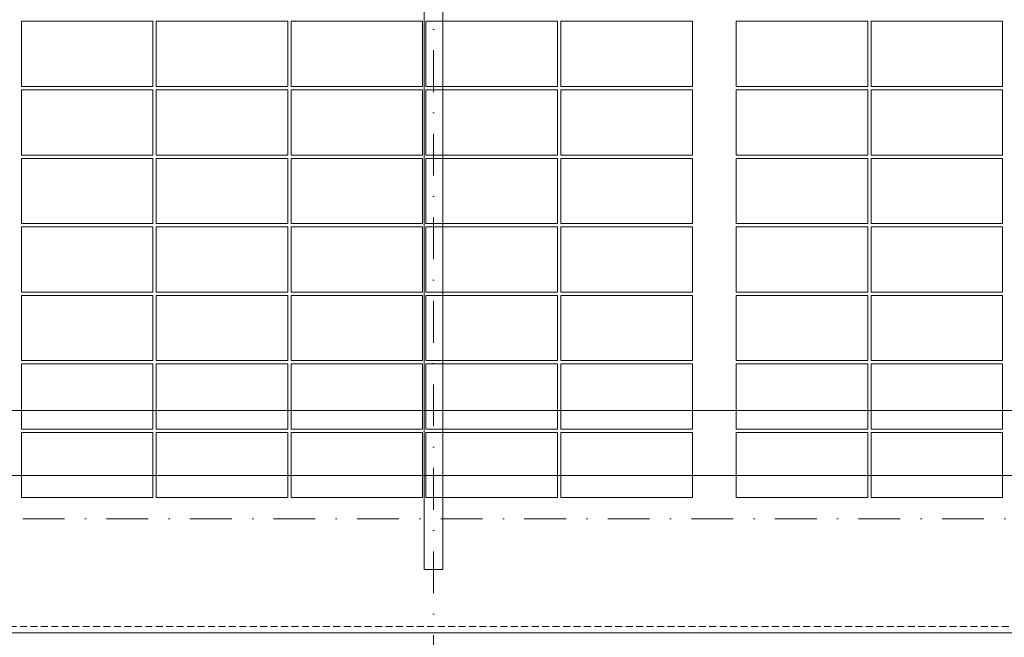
# Model space of a CAD drawing. Header units: millimetres. Extents: x -1695604 to 5289369, y -1488057 to 2187451.
# Tile 528 of 656: x 338225 to 347205, y 148920 to 154555. Entities that reach past the tile are written whole.
import ezdxf
from ezdxf import colors
from ezdxf.entities.mleader import LeaderData, LeaderLine
from ezdxf.math import Vec2, Vec3

# ---------------------------------------------------------------- set-up
doc = ezdxf.new("R2010")
doc.units = ezdxf.units.MM
for name, pattern in [('CENTERX2', [101.6, 63.5, -12.7, 12.7, -12.7]), ('DASHDOT', [25.4, 12.7, -6.35, 0, -6.35]), ('DASHED', [19.05, 12.7, -6.35]), ('HIDDEN', [9.525, 6.35, -3.175])]:
    doc.linetypes.add(name, pattern=pattern)
doc.layers.get('Defpoints').update_dxf_attribs({"color": 8})
for name, color, linetype, lineweight in [('A99_FVE', 30, 'Continuous', 5), ('A99_N_kce-pod', 7, 'DASHED', 20), ('A99_N_koty-200', 5, 'Continuous', 5), ('A99_N_koty-200 @ 1', 5, 'Continuous', 5), ('A99_N_koty-200 @ 10', 5, 'Continuous', 5), ('A99_N_koty-200 @ 100', 5, 'Continuous', 5), ('A99_N_koty-200 @ 200', 5, 'Continuous', 5), ('A99_N_koty-200 @ 250 (1)', 5, 'Continuous', 5), ('A99_N_koty-200 @ 250 (2)', 5, 'Continuous', 5), ('A99_N_koty-200 @ 400', 5, 'Continuous', 5), ('A99_N_txt-popis-50 @ 200', 240, 'Continuous', 9), ('A99_S_kce-pohl', 7, 'Continuous', 5), ('A99_S_osy', 1, 'CENTERX2', 5)]:
    doc.layers.add(name, color=color, linetype=linetype, lineweight=lineweight)
doc.styles.add('A99_kota', font='isocpeur.ttf', dxfattribs={"height": 2})
doc.styles.add('A99_popis', font='isocpeur.ttf')
doc.dimstyles.new('A99_kota_200 new', dxfattribs={"dimscale": 200, "dimtxt": 2, "dimasz": 1.2, "dimexe": 0.5, "dimexo": 1.5, "dimgap": 0.3, "dimtad": 1, "dimdec": 0, "dimzin": 3, "dimdsep": 46, "dimtxsty": 'A99_kota', "dimblk": 'ARCHTICK', "dimcen": 2.5, "dimazin": 2, "dimtfac": 0.75, "dimtdec": 0, "dimtmove": 2, "dimatfit": 0, "dimfxl": 0, "dimtolj": 1, "dimtzin": 0, "dimlwd": 5, "dimlwe": 5, "dimarcsym": 0})

# ---------------------------------------------------------------- blocks, each defined once
blk = doc.blocks.new('_ArchTick')
at = {"color": 0, "linetype": 'ByBlock', "const_width": 0.15}
blk.add_lwpolyline([(-0.5, -0.5), (0.5, 0.5)], dxfattribs=at)
blk = doc.blocks.new('*D4632')
at = {"layer": 'A99_N_koty-200', "color": 0, "linetype": 'Continuous', "lineweight": 5, "ltscale": 10, "transparency": 16777216}
for p, q in [((342000, 146925), (342000, 146475)), ((354000, 146925), (354000, 146475)), ((354000, 146525), (342000, 146525))]:
    blk.add_line(p, q, dxfattribs=at)
at = {"layer": 'Defpoints', "color": 0, "linetype": 'Continuous', "lineweight": 18, "ltscale": 10, "transparency": 16777216}
for p in [(342000, 149400), (354000, 149400), (342000, 146525)]:
    blk.add_point(p, dxfattribs=at)
at = {"layer": 'A99_N_koty-200', "color": 0, "linetype": 'Continuous', "lineweight": 5, "ltscale": 10, "transparency": 16777216, "xscale": 120, "yscale": 120, "zscale": 120, "rotation": 180}
blk.add_blockref('_ArchTick', (342000, 146525), dxfattribs=at)
at = {"layer": 'A99_N_koty-200', "color": 0, "linetype": 'Continuous', "lineweight": 5, "ltscale": 10, "transparency": 16777216, "xscale": 120, "yscale": 120, "zscale": 120}
blk.add_blockref('_ArchTick', (354000, 146525), dxfattribs=at)
at = {"layer": 'A99_N_koty-200', "color": 0, "linetype": 'Continuous', "ltscale": 10, "transparency": 16777216, "insert": (348000, 146655), "char_height": 200, "attachment_point": 5, "style": 'A99_kota'}
blk.add_mtext('\\A1;12000', dxfattribs=at)
blk = doc.blocks.new('*D4633')
at = {"layer": 'A99_N_koty-200', "color": 0, "linetype": 'Continuous', "lineweight": 5, "ltscale": 10, "transparency": 16777216}
for p, q in [((342000, 147325), (342000, 146425)), ((354000, 147325), (354000, 146425)), ((354000, 146525), (342000, 146525))]:
    blk.add_line(p, q, dxfattribs=at)
at = {"layer": 'Defpoints', "color": 0, "linetype": 'Continuous', "lineweight": 18, "ltscale": 10, "transparency": 16777216}
for p in [(342000, 149400), (354000, 149400), (342000, 146525)]:
    blk.add_point(p, dxfattribs=at)
at = {"layer": 'A99_N_koty-200', "color": 0, "linetype": 'Continuous', "lineweight": 5, "ltscale": 10, "transparency": 16777216, "xscale": 240, "yscale": 240, "zscale": 240, "rotation": 180}
blk.add_blockref('_ArchTick', (342000, 146525), dxfattribs=at)
at = {"layer": 'A99_N_koty-200', "color": 0, "linetype": 'Continuous', "lineweight": 5, "ltscale": 10, "transparency": 16777216, "xscale": 240, "yscale": 240, "zscale": 240}
blk.add_blockref('_ArchTick', (354000, 146525), dxfattribs=at)
at = {"layer": 'A99_N_koty-200', "color": 0, "linetype": 'Continuous', "ltscale": 10, "transparency": 16777216, "insert": (348000, 146785), "char_height": 400, "attachment_point": 5, "style": 'A99_kota'}
blk.add_mtext('\\A1;12000', dxfattribs=at)
blk = doc.blocks.new('*D4634')
at = {"layer": 'A99_N_koty-200', "color": 0, "linetype": 'Continuous', "lineweight": 5, "ltscale": 10, "transparency": 16777216}
for p, q in [((342000, 146529), (342000, 146524.5)), ((354000, 146525), (342000, 146525)), ((354000, 146529), (354000, 146524.5))]:
    blk.add_line(p, q, dxfattribs=at)
at = {"layer": 'Defpoints', "color": 0, "linetype": 'Continuous', "lineweight": 18, "ltscale": 10, "transparency": 16777216}
for p in [(342000, 149400), (354000, 149400), (342000, 146525)]:
    blk.add_point(p, dxfattribs=at)
at = {"layer": 'A99_N_koty-200', "color": 0, "linetype": 'Continuous', "lineweight": 5, "ltscale": 10, "transparency": 16777216, "xscale": 1.2, "yscale": 1.2, "zscale": 1.2, "rotation": 180}
blk.add_blockref('_ArchTick', (342000, 146525), dxfattribs=at)
at = {"layer": 'A99_N_koty-200', "color": 0, "linetype": 'Continuous', "lineweight": 5, "ltscale": 10, "transparency": 16777216, "xscale": 1.2, "yscale": 1.2, "zscale": 1.2}
blk.add_blockref('_ArchTick', (354000, 146525), dxfattribs=at)
at = {"layer": 'A99_N_koty-200', "color": 0, "linetype": 'Continuous', "ltscale": 10, "transparency": 16777216, "insert": (348000, 146526.3), "char_height": 2, "attachment_point": 5, "style": 'A99_kota'}
blk.add_mtext('\\A1;12000', dxfattribs=at)
blk = doc.blocks.new('*D4635')
at = {"layer": 'A99_N_koty-200', "color": 0, "linetype": 'Continuous', "lineweight": 5, "ltscale": 10, "transparency": 16777216}
for p, q in [((342000, 148125), (342000, 146325)), ((354000, 148125), (354000, 146325)), ((354000, 146525), (342000, 146525))]:
    blk.add_line(p, q, dxfattribs=at)
at = {"layer": 'Defpoints', "color": 0, "linetype": 'Continuous', "lineweight": 18, "ltscale": 10, "transparency": 16777216}
for p in [(342000, 149400), (354000, 149400), (342000, 146525)]:
    blk.add_point(p, dxfattribs=at)
at = {"layer": 'A99_N_koty-200', "color": 0, "linetype": 'Continuous', "lineweight": 5, "ltscale": 10, "transparency": 16777216, "xscale": 480, "yscale": 480, "zscale": 480, "rotation": 180}
blk.add_blockref('_ArchTick', (342000, 146525), dxfattribs=at)
at = {"layer": 'A99_N_koty-200', "color": 0, "linetype": 'Continuous', "lineweight": 5, "ltscale": 10, "transparency": 16777216, "xscale": 480, "yscale": 480, "zscale": 480}
blk.add_blockref('_ArchTick', (354000, 146525), dxfattribs=at)
at = {"layer": 'A99_N_koty-200', "color": 0, "linetype": 'Continuous', "ltscale": 10, "transparency": 16777216, "insert": (348000, 147045), "char_height": 800, "attachment_point": 5, "style": 'A99_kota'}
blk.add_mtext('\\A1;12000', dxfattribs=at)
blk = doc.blocks.new('*D4636')
at = {"layer": 'A99_N_koty-200', "color": 0, "linetype": 'Continuous', "lineweight": 5, "ltscale": 10, "transparency": 16777216}
for p, q in [((342000, 146565), (342000, 146520)), ((354000, 146565), (354000, 146520)), ((354000, 146525), (342000, 146525))]:
    blk.add_line(p, q, dxfattribs=at)
at = {"layer": 'Defpoints', "color": 0, "linetype": 'Continuous', "lineweight": 18, "ltscale": 10, "transparency": 16777216}
for p in [(342000, 149400), (354000, 149400), (342000, 146525)]:
    blk.add_point(p, dxfattribs=at)
at = {"layer": 'A99_N_koty-200', "color": 0, "linetype": 'Continuous', "lineweight": 5, "ltscale": 10, "transparency": 16777216, "xscale": 12, "yscale": 12, "zscale": 12, "rotation": 180}
blk.add_blockref('_ArchTick', (342000, 146525), dxfattribs=at)
at = {"layer": 'A99_N_koty-200', "color": 0, "linetype": 'Continuous', "lineweight": 5, "ltscale": 10, "transparency": 16777216, "xscale": 12, "yscale": 12, "zscale": 12}
blk.add_blockref('_ArchTick', (354000, 146525), dxfattribs=at)
at = {"layer": 'A99_N_koty-200', "color": 0, "linetype": 'Continuous', "ltscale": 10, "transparency": 16777216, "insert": (348000, 146538), "char_height": 20, "attachment_point": 5, "style": 'A99_kota'}
blk.add_mtext('\\A1;12000', dxfattribs=at)
blk = doc.blocks.new('*D4637')
at = {"layer": 'A99_N_koty-200', "color": 0, "linetype": 'Continuous', "lineweight": 5, "ltscale": 10, "transparency": 16777216}
for p, q in [((342000, 147525), (342000, 146400)), ((354000, 147525), (354000, 146400)), ((354000, 146525), (342000, 146525))]:
    blk.add_line(p, q, dxfattribs=at)
at = {"layer": 'Defpoints', "color": 0, "linetype": 'Continuous', "lineweight": 18, "ltscale": 10, "transparency": 16777216}
for p in [(342000, 149400), (354000, 149400), (342000, 146525)]:
    blk.add_point(p, dxfattribs=at)
at = {"layer": 'A99_N_koty-200', "color": 0, "linetype": 'Continuous', "lineweight": 5, "ltscale": 10, "transparency": 16777216, "xscale": 300, "yscale": 300, "zscale": 300, "rotation": 180}
blk.add_blockref('_ArchTick', (342000, 146525), dxfattribs=at)
at = {"layer": 'A99_N_koty-200', "color": 0, "linetype": 'Continuous', "lineweight": 5, "ltscale": 10, "transparency": 16777216, "xscale": 300, "yscale": 300, "zscale": 300}
blk.add_blockref('_ArchTick', (354000, 146525), dxfattribs=at)
at = {"layer": 'A99_N_koty-200', "color": 0, "linetype": 'Continuous', "ltscale": 10, "transparency": 16777216, "insert": (348000, 146850), "char_height": 500, "attachment_point": 5, "style": 'A99_kota'}
blk.add_mtext('\\A1;12000', dxfattribs=at)
blk = doc.blocks.new('*D4638')
at = {"layer": 'A99_N_koty-200', "color": 0, "linetype": 'Continuous', "lineweight": 5, "ltscale": 10, "transparency": 16777216}
for p, q in [((342000, 147525), (342000, 146400)), ((354000, 147525), (354000, 146400)), ((354000, 146525), (342000, 146525))]:
    blk.add_line(p, q, dxfattribs=at)
at = {"layer": 'Defpoints', "color": 0, "linetype": 'Continuous', "lineweight": 18, "ltscale": 10, "transparency": 16777216}
for p in [(342000, 149400), (354000, 149400), (342000, 146525)]:
    blk.add_point(p, dxfattribs=at)
at = {"layer": 'A99_N_koty-200', "color": 0, "linetype": 'Continuous', "lineweight": 5, "ltscale": 10, "transparency": 16777216, "xscale": 300, "yscale": 300, "zscale": 300, "rotation": 180}
blk.add_blockref('_ArchTick', (342000, 146525), dxfattribs=at)
at = {"layer": 'A99_N_koty-200', "color": 0, "linetype": 'Continuous', "lineweight": 5, "ltscale": 10, "transparency": 16777216, "xscale": 300, "yscale": 300, "zscale": 300}
blk.add_blockref('_ArchTick', (354000, 146525), dxfattribs=at)
at = {"layer": 'A99_N_koty-200', "color": 0, "linetype": 'Continuous', "ltscale": 10, "transparency": 16777216, "insert": (348000, 146850), "char_height": 500, "attachment_point": 5, "style": 'A99_kota'}
blk.add_mtext('\\A1;12000', dxfattribs=at)
blk = doc.blocks.new('*D4640')
at = {"layer": 'A99_N_koty-200', "color": 0, "linetype": 'Continuous', "lineweight": 5, "ltscale": 10, "transparency": 16777216}
for p, q in [((330000, 146925), (330000, 146475)), ((342000, 146925), (342000, 146475)), ((342000, 146525), (330000, 146525))]:
    blk.add_line(p, q, dxfattribs=at)
at = {"layer": 'Defpoints', "color": 0, "linetype": 'Continuous', "lineweight": 18, "ltscale": 10, "transparency": 16777216}
for p in [(330000, 149400), (342000, 149400), (330000, 146525)]:
    blk.add_point(p, dxfattribs=at)
at = {"layer": 'A99_N_koty-200', "color": 0, "linetype": 'Continuous', "lineweight": 5, "ltscale": 10, "transparency": 16777216, "xscale": 120, "yscale": 120, "zscale": 120, "rotation": 180}
blk.add_blockref('_ArchTick', (330000, 146525), dxfattribs=at)
at = {"layer": 'A99_N_koty-200', "color": 0, "linetype": 'Continuous', "lineweight": 5, "ltscale": 10, "transparency": 16777216, "xscale": 120, "yscale": 120, "zscale": 120}
blk.add_blockref('_ArchTick', (342000, 146525), dxfattribs=at)
at = {"layer": 'A99_N_koty-200', "color": 0, "linetype": 'Continuous', "ltscale": 10, "transparency": 16777216, "insert": (336000, 146655), "char_height": 200, "attachment_point": 5, "style": 'A99_kota'}
blk.add_mtext('\\A1;12000', dxfattribs=at)
blk = doc.blocks.new('*D4641')
at = {"layer": 'A99_N_koty-200', "color": 0, "linetype": 'Continuous', "lineweight": 5, "ltscale": 10, "transparency": 16777216}
for p, q in [((330000, 147325), (330000, 146425)), ((342000, 147325), (342000, 146425)), ((342000, 146525), (330000, 146525))]:
    blk.add_line(p, q, dxfattribs=at)
at = {"layer": 'Defpoints', "color": 0, "linetype": 'Continuous', "lineweight": 18, "ltscale": 10, "transparency": 16777216}
for p in [(330000, 149400), (342000, 149400), (330000, 146525)]:
    blk.add_point(p, dxfattribs=at)
at = {"layer": 'A99_N_koty-200', "color": 0, "linetype": 'Continuous', "lineweight": 5, "ltscale": 10, "transparency": 16777216, "xscale": 240, "yscale": 240, "zscale": 240, "rotation": 180}
blk.add_blockref('_ArchTick', (330000, 146525), dxfattribs=at)
at = {"layer": 'A99_N_koty-200', "color": 0, "linetype": 'Continuous', "lineweight": 5, "ltscale": 10, "transparency": 16777216, "xscale": 240, "yscale": 240, "zscale": 240}
blk.add_blockref('_ArchTick', (342000, 146525), dxfattribs=at)
at = {"layer": 'A99_N_koty-200', "color": 0, "linetype": 'Continuous', "ltscale": 10, "transparency": 16777216, "insert": (336000, 146785), "char_height": 400, "attachment_point": 5, "style": 'A99_kota'}
blk.add_mtext('\\A1;12000', dxfattribs=at)
blk = doc.blocks.new('*D4642')
at = {"layer": 'A99_N_koty-200', "color": 0, "linetype": 'Continuous', "lineweight": 5, "ltscale": 10, "transparency": 16777216}
for p, q in [((330000, 146529), (330000, 146524.5)), ((342000, 146525), (330000, 146525)), ((342000, 146529), (342000, 146524.5))]:
    blk.add_line(p, q, dxfattribs=at)
at = {"layer": 'Defpoints', "color": 0, "linetype": 'Continuous', "lineweight": 18, "ltscale": 10, "transparency": 16777216}
for p in [(330000, 149400), (342000, 149400), (330000, 146525)]:
    blk.add_point(p, dxfattribs=at)
at = {"layer": 'A99_N_koty-200', "color": 0, "linetype": 'Continuous', "lineweight": 5, "ltscale": 10, "transparency": 16777216, "xscale": 1.2, "yscale": 1.2, "zscale": 1.2, "rotation": 180}
blk.add_blockref('_ArchTick', (330000, 146525), dxfattribs=at)
at = {"layer": 'A99_N_koty-200', "color": 0, "linetype": 'Continuous', "lineweight": 5, "ltscale": 10, "transparency": 16777216, "xscale": 1.2, "yscale": 1.2, "zscale": 1.2}
blk.add_blockref('_ArchTick', (342000, 146525), dxfattribs=at)
at = {"layer": 'A99_N_koty-200', "color": 0, "linetype": 'Continuous', "ltscale": 10, "transparency": 16777216, "insert": (336000, 146526.3), "char_height": 2, "attachment_point": 5, "style": 'A99_kota'}
blk.add_mtext('\\A1;12000', dxfattribs=at)
blk = doc.blocks.new('*D4643')
at = {"layer": 'A99_N_koty-200', "color": 0, "linetype": 'Continuous', "lineweight": 5, "ltscale": 10, "transparency": 16777216}
for p, q in [((330000, 148125), (330000, 146325)), ((342000, 148125), (342000, 146325)), ((342000, 146525), (330000, 146525))]:
    blk.add_line(p, q, dxfattribs=at)
at = {"layer": 'Defpoints', "color": 0, "linetype": 'Continuous', "lineweight": 18, "ltscale": 10, "transparency": 16777216}
for p in [(330000, 149400), (342000, 149400), (330000, 146525)]:
    blk.add_point(p, dxfattribs=at)
at = {"layer": 'A99_N_koty-200', "color": 0, "linetype": 'Continuous', "lineweight": 5, "ltscale": 10, "transparency": 16777216, "xscale": 480, "yscale": 480, "zscale": 480, "rotation": 180}
blk.add_blockref('_ArchTick', (330000, 146525), dxfattribs=at)
at = {"layer": 'A99_N_koty-200', "color": 0, "linetype": 'Continuous', "lineweight": 5, "ltscale": 10, "transparency": 16777216, "xscale": 480, "yscale": 480, "zscale": 480}
blk.add_blockref('_ArchTick', (342000, 146525), dxfattribs=at)
at = {"layer": 'A99_N_koty-200', "color": 0, "linetype": 'Continuous', "ltscale": 10, "transparency": 16777216, "insert": (336000, 147045), "char_height": 800, "attachment_point": 5, "style": 'A99_kota'}
blk.add_mtext('\\A1;12000', dxfattribs=at)
blk = doc.blocks.new('*D4644')
at = {"layer": 'A99_N_koty-200', "color": 0, "linetype": 'Continuous', "lineweight": 5, "ltscale": 10, "transparency": 16777216}
for p, q in [((330000, 146565), (330000, 146520)), ((342000, 146565), (342000, 146520)), ((342000, 146525), (330000, 146525))]:
    blk.add_line(p, q, dxfattribs=at)
at = {"layer": 'Defpoints', "color": 0, "linetype": 'Continuous', "lineweight": 18, "ltscale": 10, "transparency": 16777216}
for p in [(330000, 149400), (342000, 149400), (330000, 146525)]:
    blk.add_point(p, dxfattribs=at)
at = {"layer": 'A99_N_koty-200', "color": 0, "linetype": 'Continuous', "lineweight": 5, "ltscale": 10, "transparency": 16777216, "xscale": 12, "yscale": 12, "zscale": 12, "rotation": 180}
blk.add_blockref('_ArchTick', (330000, 146525), dxfattribs=at)
at = {"layer": 'A99_N_koty-200', "color": 0, "linetype": 'Continuous', "lineweight": 5, "ltscale": 10, "transparency": 16777216, "xscale": 12, "yscale": 12, "zscale": 12}
blk.add_blockref('_ArchTick', (342000, 146525), dxfattribs=at)
at = {"layer": 'A99_N_koty-200', "color": 0, "linetype": 'Continuous', "ltscale": 10, "transparency": 16777216, "insert": (336000, 146538), "char_height": 20, "attachment_point": 5, "style": 'A99_kota'}
blk.add_mtext('\\A1;12000', dxfattribs=at)
blk = doc.blocks.new('*D4645')
at = {"layer": 'A99_N_koty-200', "color": 0, "linetype": 'Continuous', "lineweight": 5, "ltscale": 10, "transparency": 16777216}
for p, q in [((330000, 147525), (330000, 146400)), ((342000, 147525), (342000, 146400)), ((342000, 146525), (330000, 146525))]:
    blk.add_line(p, q, dxfattribs=at)
at = {"layer": 'Defpoints', "color": 0, "linetype": 'Continuous', "lineweight": 18, "ltscale": 10, "transparency": 16777216}
for p in [(330000, 149400), (342000, 149400), (330000, 146525)]:
    blk.add_point(p, dxfattribs=at)
at = {"layer": 'A99_N_koty-200', "color": 0, "linetype": 'Continuous', "lineweight": 5, "ltscale": 10, "transparency": 16777216, "xscale": 300, "yscale": 300, "zscale": 300, "rotation": 180}
blk.add_blockref('_ArchTick', (330000, 146525), dxfattribs=at)
at = {"layer": 'A99_N_koty-200', "color": 0, "linetype": 'Continuous', "lineweight": 5, "ltscale": 10, "transparency": 16777216, "xscale": 300, "yscale": 300, "zscale": 300}
blk.add_blockref('_ArchTick', (342000, 146525), dxfattribs=at)
at = {"layer": 'A99_N_koty-200', "color": 0, "linetype": 'Continuous', "ltscale": 10, "transparency": 16777216, "insert": (336000, 146850), "char_height": 500, "attachment_point": 5, "style": 'A99_kota'}
blk.add_mtext('\\A1;12000', dxfattribs=at)
blk = doc.blocks.new('*D4646')
at = {"layer": 'A99_N_koty-200', "color": 0, "linetype": 'Continuous', "lineweight": 5, "ltscale": 10, "transparency": 16777216}
for p, q in [((330000, 147525), (330000, 146400)), ((342000, 147525), (342000, 146400)), ((342000, 146525), (330000, 146525))]:
    blk.add_line(p, q, dxfattribs=at)
at = {"layer": 'Defpoints', "color": 0, "linetype": 'Continuous', "lineweight": 18, "ltscale": 10, "transparency": 16777216}
for p in [(330000, 149400), (342000, 149400), (330000, 146525)]:
    blk.add_point(p, dxfattribs=at)
at = {"layer": 'A99_N_koty-200', "color": 0, "linetype": 'Continuous', "lineweight": 5, "ltscale": 10, "transparency": 16777216, "xscale": 300, "yscale": 300, "zscale": 300, "rotation": 180}
blk.add_blockref('_ArchTick', (330000, 146525), dxfattribs=at)
at = {"layer": 'A99_N_koty-200', "color": 0, "linetype": 'Continuous', "lineweight": 5, "ltscale": 10, "transparency": 16777216, "xscale": 300, "yscale": 300, "zscale": 300}
blk.add_blockref('_ArchTick', (342000, 146525), dxfattribs=at)
at = {"layer": 'A99_N_koty-200', "color": 0, "linetype": 'Continuous', "ltscale": 10, "transparency": 16777216, "insert": (336000, 146850), "char_height": 500, "attachment_point": 5, "style": 'A99_kota'}
blk.add_mtext('\\A1;12000', dxfattribs=at)
blk = doc.blocks.new('*D4781')
at = {"layer": 'A99_N_koty-200', "color": 0, "linetype": 'Continuous', "lineweight": 5, "ltscale": 10, "transparency": 16777216}
for p, q in [((330000, 150190), (330000, 151090)), ((378275, 150190), (378275, 151090)), ((330000, 150990), (378275, 150990))]:
    blk.add_line(p, q, dxfattribs=at)
at = {"layer": 'Defpoints', "color": 0, "linetype": 'Continuous', "lineweight": 18, "ltscale": 10, "transparency": 16777216}
for p in [(378275, 150990), (330000, 148920), (378275, 148920)]:
    blk.add_point(p, dxfattribs=at)
at = {"layer": 'A99_N_koty-200', "color": 0, "linetype": 'Continuous', "lineweight": 5, "ltscale": 10, "transparency": 16777216, "xscale": 240, "yscale": 240, "zscale": 240, "rotation": 180}
blk.add_blockref('_ArchTick', (330000, 150990), dxfattribs=at)
at = {"layer": 'A99_N_koty-200', "color": 0, "linetype": 'Continuous', "lineweight": 5, "ltscale": 10, "transparency": 16777216, "xscale": 240, "yscale": 240, "zscale": 240}
blk.add_blockref('_ArchTick', (378275, 150990), dxfattribs=at)
at = {"layer": 'A99_N_koty-200', "color": 0, "linetype": 'Continuous', "ltscale": 10, "transparency": 16777216, "insert": (354778.8, 151330), "char_height": 400, "attachment_point": 5, "style": 'A99_kota'}
blk.add_mtext('\\A1;48275', dxfattribs=at)
blk = doc.blocks.new('*D4782')
at = {"layer": 'A99_N_koty-200', "color": 0, "linetype": 'Continuous', "lineweight": 5, "ltscale": 10, "transparency": 16777216}
for p, q in [((330000, 149995), (330000, 150445)), ((378275, 149995), (378275, 150445)), ((330000, 150395), (378275, 150395))]:
    blk.add_line(p, q, dxfattribs=at)
at = {"layer": 'Defpoints', "color": 0, "linetype": 'Continuous', "lineweight": 18, "ltscale": 10, "transparency": 16777216}
for p in [(378275, 150395), (330000, 148920), (378275, 148920)]:
    blk.add_point(p, dxfattribs=at)
at = {"layer": 'A99_N_koty-200', "color": 0, "linetype": 'Continuous', "lineweight": 5, "ltscale": 10, "transparency": 16777216, "xscale": 120, "yscale": 120, "zscale": 120, "rotation": 180}
blk.add_blockref('_ArchTick', (330000, 150395), dxfattribs=at)
at = {"layer": 'A99_N_koty-200', "color": 0, "linetype": 'Continuous', "lineweight": 5, "ltscale": 10, "transparency": 16777216, "xscale": 120, "yscale": 120, "zscale": 120}
blk.add_blockref('_ArchTick', (378275, 150395), dxfattribs=at)
at = {"layer": 'A99_N_koty-200', "color": 0, "linetype": 'Continuous', "ltscale": 10, "transparency": 16777216, "insert": (354137.5, 150525), "char_height": 200, "attachment_point": 5, "style": 'A99_kota'}
blk.add_mtext('\\A1;48275', dxfattribs=at)
blk = doc.blocks.new('*D4783')
at = {"layer": 'A99_N_koty-200', "color": 0, "linetype": 'Continuous', "lineweight": 5, "ltscale": 10, "transparency": 16777216}
for p, q in [((330000, 150391), (330000, 150395.5)), ((330000, 150395), (378275, 150395)), ((378275, 150391), (378275, 150395.5))]:
    blk.add_line(p, q, dxfattribs=at)
at = {"layer": 'Defpoints', "color": 0, "linetype": 'Continuous', "lineweight": 18, "ltscale": 10, "transparency": 16777216}
for p in [(378275, 150395), (330000, 148920), (378275, 148920)]:
    blk.add_point(p, dxfattribs=at)
at = {"layer": 'A99_N_koty-200', "color": 0, "linetype": 'Continuous', "lineweight": 5, "ltscale": 10, "transparency": 16777216, "xscale": 1.2, "yscale": 1.2, "zscale": 1.2, "rotation": 180}
blk.add_blockref('_ArchTick', (330000, 150395), dxfattribs=at)
at = {"layer": 'A99_N_koty-200', "color": 0, "linetype": 'Continuous', "lineweight": 5, "ltscale": 10, "transparency": 16777216, "xscale": 1.2, "yscale": 1.2, "zscale": 1.2}
blk.add_blockref('_ArchTick', (378275, 150395), dxfattribs=at)
at = {"layer": 'A99_N_koty-200', "color": 0, "linetype": 'Continuous', "ltscale": 10, "transparency": 16777216, "insert": (354137.5, 150396.3), "char_height": 2, "attachment_point": 5, "style": 'A99_kota'}
blk.add_mtext('\\A1;48275', dxfattribs=at)
blk = doc.blocks.new('*D4784')
at = {"layer": 'A99_N_koty-200', "color": 0, "linetype": 'Continuous', "lineweight": 5, "ltscale": 10, "transparency": 16777216}
for p, q in [((330000, 149520), (330000, 150595)), ((378275, 149520), (378275, 150595)), ((330000, 150395), (378275, 150395))]:
    blk.add_line(p, q, dxfattribs=at)
at = {"layer": 'Defpoints', "color": 0, "linetype": 'Continuous', "lineweight": 18, "ltscale": 10, "transparency": 16777216}
for p in [(378275, 150395), (330000, 148920), (378275, 148920)]:
    blk.add_point(p, dxfattribs=at)
at = {"layer": 'A99_N_koty-200', "color": 0, "linetype": 'Continuous', "lineweight": 5, "ltscale": 10, "transparency": 16777216, "xscale": 480, "yscale": 480, "zscale": 480, "rotation": 180}
blk.add_blockref('_ArchTick', (330000, 150395), dxfattribs=at)
at = {"layer": 'A99_N_koty-200', "color": 0, "linetype": 'Continuous', "lineweight": 5, "ltscale": 10, "transparency": 16777216, "xscale": 480, "yscale": 480, "zscale": 480}
blk.add_blockref('_ArchTick', (378275, 150395), dxfattribs=at)
at = {"layer": 'A99_N_koty-200', "color": 0, "linetype": 'Continuous', "ltscale": 10, "transparency": 16777216, "insert": (354137.5, 150915), "char_height": 800, "attachment_point": 5, "style": 'A99_kota'}
blk.add_mtext('\\A1;48275', dxfattribs=at)
blk = doc.blocks.new('*D4785')
at = {"layer": 'A99_N_koty-200', "color": 0, "linetype": 'Continuous', "lineweight": 5, "ltscale": 10, "transparency": 16777216}
for p, q in [((330000, 150355), (330000, 150400)), ((330000, 150395), (378275, 150395)), ((378275, 150355), (378275, 150400))]:
    blk.add_line(p, q, dxfattribs=at)
at = {"layer": 'Defpoints', "color": 0, "linetype": 'Continuous', "lineweight": 18, "ltscale": 10, "transparency": 16777216}
for p in [(378275, 150395), (330000, 148920), (378275, 148920)]:
    blk.add_point(p, dxfattribs=at)
at = {"layer": 'A99_N_koty-200', "color": 0, "linetype": 'Continuous', "lineweight": 5, "ltscale": 10, "transparency": 16777216, "xscale": 12, "yscale": 12, "zscale": 12, "rotation": 180}
blk.add_blockref('_ArchTick', (330000, 150395), dxfattribs=at)
at = {"layer": 'A99_N_koty-200', "color": 0, "linetype": 'Continuous', "lineweight": 5, "ltscale": 10, "transparency": 16777216, "xscale": 12, "yscale": 12, "zscale": 12}
blk.add_blockref('_ArchTick', (378275, 150395), dxfattribs=at)
at = {"layer": 'A99_N_koty-200', "color": 0, "linetype": 'Continuous', "ltscale": 10, "transparency": 16777216, "insert": (354137.5, 150408), "char_height": 20, "attachment_point": 5, "style": 'A99_kota'}
blk.add_mtext('\\A1;48275', dxfattribs=at)
blk = doc.blocks.new('*D4786')
at = {"layer": 'A99_N_koty-200', "color": 0, "linetype": 'Continuous', "lineweight": 5, "ltscale": 10, "transparency": 16777216}
for p, q in [((330000, 149395), (330000, 150520)), ((378275, 149395), (378275, 150520)), ((330000, 150395), (378275, 150395))]:
    blk.add_line(p, q, dxfattribs=at)
at = {"layer": 'Defpoints', "color": 0, "linetype": 'Continuous', "lineweight": 18, "ltscale": 10, "transparency": 16777216}
for p in [(378275, 150395), (330000, 148920), (378275, 148920)]:
    blk.add_point(p, dxfattribs=at)
at = {"layer": 'A99_N_koty-200', "color": 0, "linetype": 'Continuous', "lineweight": 5, "ltscale": 10, "transparency": 16777216, "xscale": 300, "yscale": 300, "zscale": 300, "rotation": 180}
blk.add_blockref('_ArchTick', (330000, 150395), dxfattribs=at)
at = {"layer": 'A99_N_koty-200', "color": 0, "linetype": 'Continuous', "lineweight": 5, "ltscale": 10, "transparency": 16777216, "xscale": 300, "yscale": 300, "zscale": 300}
blk.add_blockref('_ArchTick', (378275, 150395), dxfattribs=at)
at = {"layer": 'A99_N_koty-200', "color": 0, "linetype": 'Continuous', "ltscale": 10, "transparency": 16777216, "insert": (354137.5, 150720), "char_height": 500, "attachment_point": 5, "style": 'A99_kota'}
blk.add_mtext('\\A1;48275', dxfattribs=at)
blk = doc.blocks.new('*D4787')
at = {"layer": 'A99_N_koty-200', "color": 0, "linetype": 'Continuous', "lineweight": 5, "ltscale": 10, "transparency": 16777216}
for p, q in [((330000, 149395), (330000, 150520)), ((378275, 149395), (378275, 150520)), ((330000, 150395), (378275, 150395))]:
    blk.add_line(p, q, dxfattribs=at)
at = {"layer": 'Defpoints', "color": 0, "linetype": 'Continuous', "lineweight": 18, "ltscale": 10, "transparency": 16777216}
for p in [(378275, 150395), (330000, 148920), (378275, 148920)]:
    blk.add_point(p, dxfattribs=at)
at = {"layer": 'A99_N_koty-200', "color": 0, "linetype": 'Continuous', "lineweight": 5, "ltscale": 10, "transparency": 16777216, "xscale": 300, "yscale": 300, "zscale": 300, "rotation": 180}
blk.add_blockref('_ArchTick', (330000, 150395), dxfattribs=at)
at = {"layer": 'A99_N_koty-200', "color": 0, "linetype": 'Continuous', "lineweight": 5, "ltscale": 10, "transparency": 16777216, "xscale": 300, "yscale": 300, "zscale": 300}
blk.add_blockref('_ArchTick', (378275, 150395), dxfattribs=at)
at = {"layer": 'A99_N_koty-200', "color": 0, "linetype": 'Continuous', "ltscale": 10, "transparency": 16777216, "insert": (354137.5, 150720), "char_height": 500, "attachment_point": 5, "style": 'A99_kota'}
blk.add_mtext('\\A1;48275', dxfattribs=at)
blk = doc.blocks.new('*U5980')
at = {"layer": 'A99_N_koty-200 @ 1', "linetype": 'Continuous', "ltscale": 10}
dim = blk.add_linear_dim(base=(342000, 146525), p1=(354000, 149400), p2=(342000, 149400), angle=180, dimstyle='A99_kota_200 new', override={"dimscale": 1, "dimtix": 1, "dimtofl": 1, "dimtmove": 1, "dimatfit": 1}, dxfattribs=at)
dim.commit()
dim.dimension.update_dxf_attribs({"geometry": '*D4634', "text_midpoint": (348000, 146526.3)})
at = {"layer": 'A99_N_koty-200 @ 10', "linetype": 'Continuous', "ltscale": 10}
dim = blk.add_linear_dim(base=(342000, 146525), p1=(354000, 149400), p2=(342000, 149400), angle=180, dimstyle='A99_kota_200 new', override={"dimscale": 10, "dimtix": 1, "dimtofl": 1, "dimtmove": 1, "dimatfit": 1}, dxfattribs=at)
dim.commit()
dim.dimension.update_dxf_attribs({"geometry": '*D4636', "text_midpoint": (348000, 146538)})
at = {"layer": 'A99_N_koty-200 @ 100', "linetype": 'Continuous', "ltscale": 10}
dim = blk.add_linear_dim(base=(342000, 146525), p1=(354000, 149400), p2=(342000, 149400), angle=180, dimstyle='A99_kota_200 new', override={"dimscale": 100, "dimtix": 1, "dimtofl": 1, "dimtmove": 1, "dimatfit": 1}, dxfattribs=at)
dim.commit()
dim.dimension.update_dxf_attribs({"geometry": '*D4632', "text_midpoint": (348000, 146655)})
at = {"layer": 'A99_N_koty-200 @ 200', "linetype": 'Continuous', "ltscale": 10}
dim = blk.add_linear_dim(base=(342000, 146525), p1=(354000, 149400), p2=(342000, 149400), angle=180, dimstyle='A99_kota_200 new', override={"dimscale": 200, "dimtix": 1, "dimtofl": 1, "dimtmove": 1, "dimatfit": 1}, dxfattribs=at)
dim.commit()
dim.dimension.update_dxf_attribs({"geometry": '*D4633', "text_midpoint": (348000, 146785)})
at = {"layer": 'A99_N_koty-200 @ 250 (1)', "linetype": 'Continuous', "ltscale": 10}
dim = blk.add_linear_dim(base=(342000, 146525), p1=(354000, 149400), p2=(342000, 149400), angle=180, dimstyle='A99_kota_200 new', override={"dimscale": 250, "dimtix": 1, "dimtofl": 1, "dimtmove": 1, "dimatfit": 1}, dxfattribs=at)
dim.commit()
dim.dimension.update_dxf_attribs({"geometry": '*D4638', "text_midpoint": (348000, 146850)})
at = {"layer": 'A99_N_koty-200 @ 250 (2)', "linetype": 'Continuous', "ltscale": 10}
dim = blk.add_linear_dim(base=(342000, 146525), p1=(354000, 149400), p2=(342000, 149400), angle=180, dimstyle='A99_kota_200 new', override={"dimscale": 250, "dimtix": 1, "dimtofl": 1, "dimtmove": 1, "dimatfit": 1}, dxfattribs=at)
dim.commit()
dim.dimension.update_dxf_attribs({"geometry": '*D4637', "text_midpoint": (348000, 146850)})
at = {"layer": 'A99_N_koty-200 @ 400', "linetype": 'Continuous', "ltscale": 10}
dim = blk.add_linear_dim(base=(342000, 146525), p1=(354000, 149400), p2=(342000, 149400), angle=180, dimstyle='A99_kota_200 new', override={"dimscale": 400, "dimtix": 1, "dimtofl": 1, "dimtmove": 1, "dimatfit": 1}, dxfattribs=at)
dim.commit()
dim.dimension.update_dxf_attribs({"geometry": '*D4635', "text_midpoint": (348000, 147045)})
blk = doc.blocks.new('*U5981')
at = {"layer": 'A99_N_koty-200 @ 1', "linetype": 'Continuous', "ltscale": 10}
dim = blk.add_linear_dim(base=(330000, 146525), p1=(342000, 149400), p2=(330000, 149400), angle=180, dimstyle='A99_kota_200 new', override={"dimscale": 1, "dimtix": 1, "dimtofl": 1, "dimtmove": 1, "dimatfit": 1}, dxfattribs=at)
dim.commit()
dim.dimension.update_dxf_attribs({"geometry": '*D4642', "text_midpoint": (336000, 146526.3)})
at = {"layer": 'A99_N_koty-200 @ 10', "linetype": 'Continuous', "ltscale": 10}
dim = blk.add_linear_dim(base=(330000, 146525), p1=(342000, 149400), p2=(330000, 149400), angle=180, dimstyle='A99_kota_200 new', override={"dimscale": 10, "dimtix": 1, "dimtofl": 1, "dimtmove": 1, "dimatfit": 1}, dxfattribs=at)
dim.commit()
dim.dimension.update_dxf_attribs({"geometry": '*D4644', "text_midpoint": (336000, 146538)})
at = {"layer": 'A99_N_koty-200 @ 100', "linetype": 'Continuous', "ltscale": 10}
dim = blk.add_linear_dim(base=(330000, 146525), p1=(342000, 149400), p2=(330000, 149400), angle=180, dimstyle='A99_kota_200 new', override={"dimscale": 100, "dimtix": 1, "dimtofl": 1, "dimtmove": 1, "dimatfit": 1}, dxfattribs=at)
dim.commit()
dim.dimension.update_dxf_attribs({"geometry": '*D4640', "text_midpoint": (336000, 146655)})
at = {"layer": 'A99_N_koty-200 @ 200', "linetype": 'Continuous', "ltscale": 10}
dim = blk.add_linear_dim(base=(330000, 146525), p1=(342000, 149400), p2=(330000, 149400), angle=180, dimstyle='A99_kota_200 new', override={"dimscale": 200, "dimtix": 1, "dimtofl": 1, "dimtmove": 1, "dimatfit": 1}, dxfattribs=at)
dim.commit()
dim.dimension.update_dxf_attribs({"geometry": '*D4641', "text_midpoint": (336000, 146785)})
at = {"layer": 'A99_N_koty-200 @ 250 (1)', "linetype": 'Continuous', "ltscale": 10}
dim = blk.add_linear_dim(base=(330000, 146525), p1=(342000, 149400), p2=(330000, 149400), angle=180, dimstyle='A99_kota_200 new', override={"dimscale": 250, "dimtix": 1, "dimtofl": 1, "dimtmove": 1, "dimatfit": 1}, dxfattribs=at)
dim.commit()
dim.dimension.update_dxf_attribs({"geometry": '*D4646', "text_midpoint": (336000, 146850)})
at = {"layer": 'A99_N_koty-200 @ 250 (2)', "linetype": 'Continuous', "ltscale": 10}
dim = blk.add_linear_dim(base=(330000, 146525), p1=(342000, 149400), p2=(330000, 149400), angle=180, dimstyle='A99_kota_200 new', override={"dimscale": 250, "dimtix": 1, "dimtofl": 1, "dimtmove": 1, "dimatfit": 1}, dxfattribs=at)
dim.commit()
dim.dimension.update_dxf_attribs({"geometry": '*D4645', "text_midpoint": (336000, 146850)})
at = {"layer": 'A99_N_koty-200 @ 400', "linetype": 'Continuous', "ltscale": 10}
dim = blk.add_linear_dim(base=(330000, 146525), p1=(342000, 149400), p2=(330000, 149400), angle=180, dimstyle='A99_kota_200 new', override={"dimscale": 400, "dimtix": 1, "dimtofl": 1, "dimtmove": 1, "dimatfit": 1}, dxfattribs=at)
dim.commit()
dim.dimension.update_dxf_attribs({"geometry": '*D4643', "text_midpoint": (336000, 147045)})
blk = doc.blocks.new('*U6018')
at = {"layer": 'A99_N_koty-200 @ 1', "linetype": 'Continuous', "ltscale": 10}
dim = blk.add_linear_dim(base=(378275, 150395), p1=(330000, 148920), p2=(378275, 148920), dimstyle='A99_kota_200 new', override={"dimscale": 1, "dimtix": 1, "dimtofl": 1, "dimtmove": 2, "dimatfit": 3}, dxfattribs=at)
dim.commit()
dim.dimension.update_dxf_attribs({"geometry": '*D4783', "text_midpoint": (354137.5, 150396.3)})
at = {"layer": 'A99_N_koty-200 @ 10', "linetype": 'Continuous', "ltscale": 10}
dim = blk.add_linear_dim(base=(378275, 150395), p1=(330000, 148920), p2=(378275, 148920), dimstyle='A99_kota_200 new', override={"dimscale": 10, "dimtix": 1, "dimtofl": 1, "dimtmove": 2, "dimatfit": 3}, dxfattribs=at)
dim.commit()
dim.dimension.update_dxf_attribs({"geometry": '*D4785', "text_midpoint": (354137.5, 150408)})
at = {"layer": 'A99_N_koty-200 @ 100', "linetype": 'Continuous', "ltscale": 10}
dim = blk.add_linear_dim(base=(378275, 150395), p1=(330000, 148920), p2=(378275, 148920), dimstyle='A99_kota_200 new', override={"dimscale": 100, "dimtix": 1, "dimtofl": 1, "dimtmove": 2, "dimatfit": 3}, dxfattribs=at)
dim.commit()
dim.dimension.update_dxf_attribs({"geometry": '*D4782', "text_midpoint": (354137.5, 150525)})
at = {"layer": 'A99_N_koty-200 @ 200', "linetype": 'Continuous', "ltscale": 10}
dim = blk.add_linear_dim(base=(378275, 150990), p1=(330000, 148920), p2=(378275, 148920), dimstyle='A99_kota_200 new', override={"dimscale": 200, "dimtix": 1, "dimtofl": 1, "dimtmove": 2, "dimatfit": 3}, dxfattribs=at)
dim.commit()
dim.dimension.update_dxf_attribs({"geometry": '*D4781', "text_midpoint": (354778.8, 151330), "dimtype": 128})
at = {"layer": 'A99_N_koty-200 @ 250 (1)', "linetype": 'Continuous', "ltscale": 10}
dim = blk.add_linear_dim(base=(378275, 150395), p1=(330000, 148920), p2=(378275, 148920), dimstyle='A99_kota_200 new', override={"dimscale": 250, "dimtix": 1, "dimtofl": 1, "dimtmove": 2, "dimatfit": 3}, dxfattribs=at)
dim.commit()
dim.dimension.update_dxf_attribs({"geometry": '*D4787', "text_midpoint": (354137.5, 150720)})
at = {"layer": 'A99_N_koty-200 @ 250 (2)', "linetype": 'Continuous', "ltscale": 10}
dim = blk.add_linear_dim(base=(378275, 150395), p1=(330000, 148920), p2=(378275, 148920), dimstyle='A99_kota_200 new', override={"dimscale": 250, "dimtix": 1, "dimtofl": 1, "dimtmove": 2, "dimatfit": 3}, dxfattribs=at)
dim.commit()
dim.dimension.update_dxf_attribs({"geometry": '*D4786', "text_midpoint": (354137.5, 150720)})
at = {"layer": 'A99_N_koty-200 @ 400', "linetype": 'Continuous', "ltscale": 10}
dim = blk.add_linear_dim(base=(378275, 150395), p1=(330000, 148920), p2=(378275, 148920), dimstyle='A99_kota_200 new', override={"dimscale": 400, "dimtix": 1, "dimtofl": 1, "dimtmove": 2, "dimatfit": 3}, dxfattribs=at)
dim.commit()
dim.dimension.update_dxf_attribs({"geometry": '*D4784', "text_midpoint": (354137.5, 150915)})

msp = doc.modelspace()

# ---------------------------------------------------------------- linework, layer by layer
at = {"layer": 'A99_FVE', "linetype": 'Continuous', "lineweight": 15, "ltscale": 2}
msp.add_lwpolyline([(341915, 155305), (342085, 155305), (342085, 149540), (341915, 149540)], close=True, dxfattribs=at)
at = {"layer": 'A99_FVE', "lineweight": 5, "ltscale": 2}
for points in [[(339440, 153945), (339440, 154540), (338240, 154540), (338240, 153945)], [(340670, 153945), (340670, 154540), (339470, 154540), (339470, 153945)], [(341900, 153945), (341900, 154540), (340700, 154540), (340700, 153945)], [(343130, 153945), (343130, 154540), (341930, 154540), (341930, 153945)], [(344360, 153945), (344360, 154540), (343160, 154540), (343160, 153945)], [(344760, 153945), (344760, 154540), (345960, 154540), (345960, 153945)], [(345990, 153945), (345990, 154540), (347190, 154540), (347190, 153945)], [(339440, 153320), (339440, 153915), (338240, 153915), (338240, 153320)], [(340670, 153320), (340670, 153915), (339470, 153915), (339470, 153320)], [(341900, 153320), (341900, 153915), (340700, 153915), (340700, 153320)], [(343130, 153320), (343130, 153915), (341930, 153915), (341930, 153320)], [(344360, 153320), (344360, 153915), (343160, 153915), (343160, 153320)], [(344760, 153320), (344760, 153915), (345960, 153915), (345960, 153320)], [(345990, 153320), (345990, 153915), (347190, 153915), (347190, 153320)], [(339440, 152695), (339440, 153290), (338240, 153290), (338240, 152695)], [(340670, 152695), (340670, 153290), (339470, 153290), (339470, 152695)], [(341900, 152695), (341900, 153290), (340700, 153290), (340700, 152695)], [(343130, 152695), (343130, 153290), (341930, 153290), (341930, 152695)], [(344360, 152695), (344360, 153290), (343160, 153290), (343160, 152695)], [(344760, 152695), (344760, 153290), (345960, 153290), (345960, 152695)], [(345990, 152695), (345990, 153290), (347190, 153290), (347190, 152695)], [(339440, 152070), (339440, 152665), (338240, 152665), (338240, 152070)], [(340670, 152070), (340670, 152665), (339470, 152665), (339470, 152070)], [(341900, 152070), (341900, 152665), (340700, 152665), (340700, 152070)], [(343130, 152070), (343130, 152665), (341930, 152665), (341930, 152070)], [(344360, 152070), (344360, 152665), (343160, 152665), (343160, 152070)], [(344760, 152070), (344760, 152665), (345960, 152665), (345960, 152070)], [(345990, 152070), (345990, 152665), (347190, 152665), (347190, 152070)], [(339440, 151445), (339440, 152040), (338240, 152040), (338240, 151445)], [(340670, 151445), (340670, 152040), (339470, 152040), (339470, 151445)], [(341900, 151445), (341900, 152040), (340700, 152040), (340700, 151445)], [(343130, 151445), (343130, 152040), (341930, 152040), (341930, 151445)], [(344360, 151445), (344360, 152040), (343160, 152040), (343160, 151445)], [(344760, 151445), (344760, 152040), (345960, 152040), (345960, 151445)], [(345990, 151445), (345990, 152040), (347190, 152040), (347190, 151445)], [(339440, 150820), (339440, 151415), (338240, 151415), (338240, 150820)], [(340670, 150820), (340670, 151415), (339470, 151415), (339470, 150820)], [(341900, 150820), (341900, 151415), (340700, 151415), (340700, 150820)], [(343130, 150820), (343130, 151415), (341930, 151415), (341930, 150820)], [(344360, 150820), (344360, 151415), (343160, 151415), (343160, 150820)], [(344760, 150820), (344760, 151415), (345960, 151415), (345960, 150820)], [(345990, 150820), (345990, 151415), (347190, 151415), (347190, 150820)], [(339440, 150195), (339440, 150790), (338240, 150790), (338240, 150195)], [(340670, 150195), (340670, 150790), (339470, 150790), (339470, 150195)], [(341900, 150195), (341900, 150790), (340700, 150790), (340700, 150195)], [(343130, 150195), (343130, 150790), (341930, 150790), (341930, 150195)], [(344360, 150195), (344360, 150790), (343160, 150790), (343160, 150195)], [(344760, 150195), (344760, 150790), (345960, 150790), (345960, 150195)], [(345990, 150195), (345990, 150790), (347190, 150790), (347190, 150195)]]:
    msp.add_lwpolyline(points, close=True, dxfattribs=at)
at = {"layer": 'A99_N_kce-pod', "linetype": 'HIDDEN', "lineweight": 5, "ltscale": 10}
msp.add_lwpolyline([(438875.5, 149020), (299400, 149020)], dxfattribs=at)
at = {"layer": 'A99_S_kce-pohl', "linetype": 'Continuous', "ltscale": 25}
msp.add_lwpolyline([(307330, 174440), (299400, 174440), (299400, 148960), (438875.5, 148960), (438875.5, 176350)], dxfattribs=at)
at = {"layer": 'A99_S_osy', "linetype": 'DASHDOT', "lineweight": 5, "ltscale": 30}
for points in [[(342000, 250300), (342000, 146890)], [(452950, 150000), (297355, 150000)]]:
    msp.add_lwpolyline(points, dxfattribs=at)

# ---------------------------------------------------------------- block references
at = {"layer": 'A99_N_koty-200', "color": 3, "linetype": 'Continuous', "lineweight": 18}
for name in ['*U6018', '*U5981', '*U5980']:
    msp.add_blockref(name, (0, 0), dxfattribs=at)

# ---------------------------------------------------------------- leaders
at = {"layer": 'A99_N_txt-popis-50 @ 200', "lineweight": 9}
ml = msp.add_multileader_mtext('Standard', dxfattribs=at)
ml.set_content('\\A1;{\\fISOCPEUR|b1|i0|c238|p34;\\C256;ocelový nosník}', color=1, style='A99_popis')
ml.set_leader_properties(color=256, linetype='ByLayer', lineweight=-1)
ml.build(insert=Vec2(0, 0))
ml.multileader.update_dxf_attribs({"dogleg_length": 200, "arrow_head_size": 300, "scale": 200})
ctx = ml.context
ctx.base_point, ctx.scale, ctx.char_height, ctx.arrow_head_size, ctx.landing_gap_size, ctx.plane_origin = Vec3(21517.5, 152275), 200, 400, 300, 1000, Vec3(20965, 145696.7)
notes = []
notes.append((ctx, [(0, (1, 1, 0), (20717.5, 152275), (1, 0), 800, [(0, [(20720, 150347.5)], 0, [])])]))
ctx.mtext.insert, ctx.mtext.width, ctx.mtext.defined_height, ctx.mtext.flow_direction = Vec3(22517.5, 152533.2), 3664.376, 670, 5
for ctx, leaders in notes:
    for number, flags, end, landing, length, lines in leaders:
        leader = LeaderData()
        leader.index, (leader.has_last_leader_line, leader.has_dogleg_vector, leader.attachment_direction) = number, flags
        leader.last_leader_point, leader.dogleg_vector, leader.dogleg_length = Vec3(end), Vec3(landing), length
        for number, points, colour, breaks in lines:
            line = LeaderLine()
            line.index, line.vertices, line.color, line.breaks = number, Vec3.list(points), colors.encode_raw_color(colour), breaks
            leader.lines.append(line)
        ctx.leaders.append(leader)

doc.saveas('drawing.dxf')
